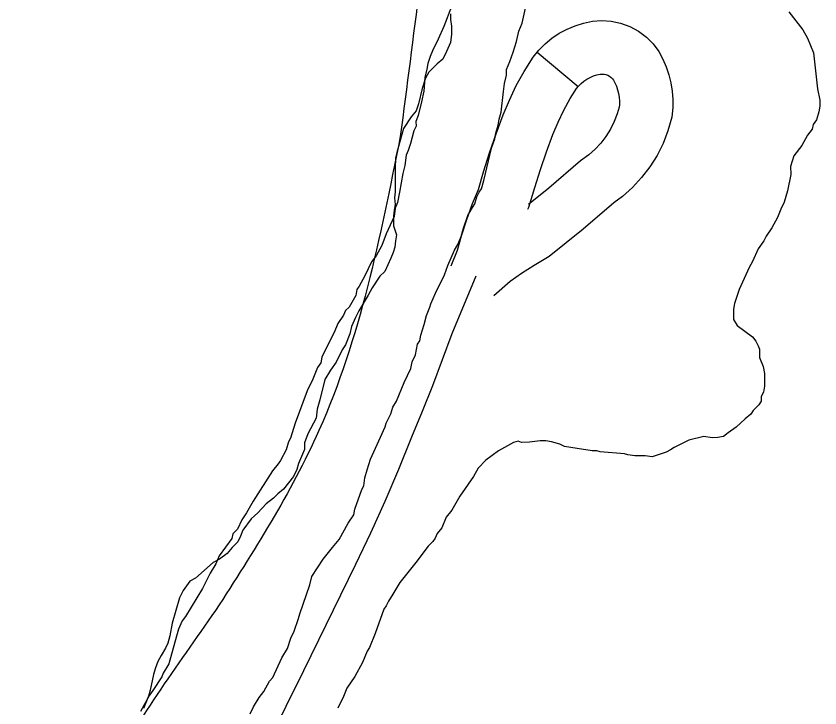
# Model space of a CAD drawing. Extents: x 3172231 to 3210228, y 940198 to 965780.
# Drawn here: x 3186329.8 to 3186781, y 960361.5 to 960749.6 of the extents above; entities that cross this region are included whole.
import ezdxf

# ---------------------------------------------------------------- set-up
doc = ezdxf.new("R2010")
doc.units = 0
for name, color, linetype in [('V-BORW-LINE', 7, 'Continuous'), ('V-ROAD-CNTR', 7, 'Continuous'), ('V-SITE-VEGE', 7, 'Continuous'), ('V-TOPO-SHOR', 7, 'Continuous')]:
    doc.layers.add(name, color=color, linetype=linetype)

msp = doc.modelspace()

# ---------------------------------------------------------------- linework, layer by layer
at = {"layer": 'V-BORW-LINE'}
for points in [[(3186580.176, 960976.471), (3186566.602, 960850.871), (3186545.421, 960681.982)], [(3186545.421, 960681.982), (3186499.79, 960517.117), (3186441.824, 960416.227)], [(3186441.824, 960416.227), (3186378.884, 960320.25), (3186329.839, 960214.54)]]:
    msp.add_spline(points, degree=3, dxfattribs=at)
at = {"layer": 'V-ROAD-CNTR'}
msp.add_line((3186622.216, 960729.34), (3186645.31, 960710.191), dxfattribs=at)
for points in [[(3186574.103, 960609.535), (3186577.585, 960618.269), (3186579.875, 960626.429), (3186582.804, 960635.53), (3186586.073, 960644.51), (3186589.285, 960652.401), (3186592.201, 960662.282), (3186595.61, 960672.973), (3186599.251, 960683.585), (3186603.188, 960694.289), (3186606.654, 960702.513), (3186610.567, 960710.595), (3186614.898, 960718.465), (3186619.966, 960726.627), (3186623.257, 960730.595), (3186626.727, 960734.057), (3186630.552, 960737.198), (3186634.684, 960739.972), (3186639.062, 960742.326), (3186643.623, 960744.241), (3186648.314, 960745.696), (3186653.256, 960746.727), (3186658.336, 960747.154), (3186663.713, 960746.847), (3186669.102, 960745.736), (3186674.326, 960743.826), (3186679.214, 960741.154), (3186683.595, 960737.839), (3186687.374, 960734.001), (3186690.483, 960729.788), (3186692.872, 960725.382), (3186694.728, 960721.14), (3186696.231, 960716.73), (3186697.362, 960712.183), (3186698.099, 960707.56), (3186698.442, 960702.912), (3186698.391, 960698.284), (3186697.89, 960692.969), (3186695.672, 960685.193), (3186692.956, 960678.211), (3186689.567, 960671.458), (3186685.536, 960665.026), (3186680.913, 960659.003), (3186675.765, 960653.472), (3186670.169, 960648.493), (3186665.22, 960644.855), (3186648.006, 960630.092), (3186629.065, 960614.68), (3186620.56, 960609.743), (3186613.538, 960605.248), (3186607.097, 960600.718), (3186597.908, 960592.685)], [(3186617.127, 960641.227), (3186617.635, 960642.475), (3186620.883, 960653.478), (3186624.092, 960663.547), (3186627.521, 960673.537), (3186631.104, 960683.281), (3186633.996, 960690.143), (3186637.227, 960696.817), (3186640.8, 960703.309), (3186644.37, 960709.057), (3186645.447, 960710.357), (3186646.887, 960711.793), (3186648.474, 960713.096), (3186650.186, 960714.246), (3186652.002, 960715.222), (3186653.899, 960716.019), (3186655.836, 960716.62), (3186657.59, 960716.985), (3186658.74, 960717.082), (3186659.807, 960717.021), (3186660.878, 960716.8), (3186661.912, 960716.422), (3186662.878, 960715.894), (3186663.751, 960715.233), (3186664.502, 960714.471), (3186665.105, 960713.654), (3186665.894, 960712.198), (3186666.738, 960710.268), (3186667.425, 960708.254), (3186667.938, 960706.191), (3186668.273, 960704.088), (3186668.43, 960701.97), (3186668.407, 960699.86), (3186668.282, 960698.539), (3186667.206, 960694.765), (3186665.51, 960690.405), (3186663.391, 960686.184), (3186660.872, 960682.164), (3186657.983, 960678.401), (3186654.767, 960674.946), (3186651.271, 960671.835), (3186646.544, 960668.359), (3186628.77, 960653.118), (3186617.409, 960643.873)], [(3186461.705, 960322.887), (3186491.354, 960382.429), (3186520.573, 960442.181), (3186529.009, 960459.751), (3186537.041, 960477.513), (3186544.666, 960495.456), (3186551.872, 960513.562), (3186557.863, 960527.945), (3186563.644, 960542.412), (3186569.219, 960556.961), (3186574.583, 960571.588), (3186588.036, 960603.979)]]:
    msp.add_lwpolyline(points, dxfattribs=at)
at = {"layer": 'V-SITE-VEGE'}
for p, q in [((3186574.21, 960754.933), (3186569.811, 960743.864)), ((3186613.849, 960745.707), (3186615.69, 960754.153)), ((3186763.447, 960752.097), (3186771.35, 960741.826)), ((3186569.811, 960743.864), (3186566.659, 960736.698)), ((3186611.963, 960741.146), (3186613.849, 960745.707)), ((3186610.736, 960735.301), (3186611.963, 960741.146)), ((3186771.35, 960741.826), (3186774.001, 960737.322)), ((3186566.659, 960736.698), (3186563.501, 960730.179)), ((3186608.866, 960729.446), (3186610.736, 960735.301)), ((3186774.001, 960737.322), (3186777.347, 960728.94)), ((3186563.501, 960730.179), (3186562.246, 960726.923)), ((3186606.988, 960724.238), (3186608.866, 960729.446)), ((3186562.246, 960726.923), (3186560.998, 960723.019)), ((3186777.347, 960728.94), (3186779.536, 960708.882)), ((3186560.998, 960723.019), (3186560.39, 960719.771)), ((3186605.1, 960719.679), (3186606.988, 960724.238)), ((3186560.39, 960719.771), (3186559.147, 960715.22)), ((3186603.902, 960711.888), (3186605.141, 960716.439)), ((3186605.141, 960716.439), (3186605.1, 960719.679)), ((3186559.147, 960715.22), (3186558.598, 960707.442)), ((3186603.308, 960707.346), (3186603.902, 960711.888)), ((3186558.598, 960707.442), (3186557.375, 960701.593)), ((3186602.157, 960695.666), (3186603.308, 960707.346)), ((3186779.536, 960708.882), (3186780.913, 960702.418)), ((3186780.913, 960702.418), (3186780.956, 960699.178)), ((3186557.375, 960701.593), (3186555.528, 960693.794)), ((3186780.956, 960699.178), (3186780.345, 960695.932)), ((3186555.528, 960693.794), (3186554.273, 960690.538)), ((3186600.912, 960691.765), (3186602.157, 960695.666)), ((3186780.345, 960695.932), (3186779.106, 960691.382)), ((3186554.273, 960690.538), (3186554.303, 960687.947)), ((3186600.304, 960688.516), (3186600.912, 960691.765)), ((3186779.106, 960691.382), (3186777.193, 960688.764)), ((3186553.042, 960685.338), (3186551.184, 960678.188)), ((3186554.303, 960687.947), (3186553.042, 960685.338)), ((3186599.062, 960683.966), (3186600.304, 960688.516)), ((3186776.579, 960686.165), (3186774.027, 960682.895)), ((3186777.193, 960688.764), (3186776.579, 960686.165)), ((3186596.576, 960675.512), (3186598.456, 960680.718)), ((3186598.456, 960680.718), (3186599.062, 960683.966)), ((3186774.027, 960682.895), (3186770.861, 960677.025)), ((3186551.184, 960678.188), (3186549.937, 960674.285)), ((3186592.265, 960657.315), (3186596.576, 960675.512)), ((3186770.861, 960677.025), (3186766.398, 960671.137)), ((3186548.673, 960671.678), (3186548.098, 960665.839)), ((3186549.937, 960674.285), (3186548.673, 960671.678)), ((3186766.398, 960671.137), (3186764.527, 960665.282)), ((3186548.098, 960665.839), (3186546.859, 960661.288)), ((3186764.527, 960665.282), (3186764.584, 960660.748)), ((3186546.859, 960661.288), (3186545.044, 960650.899)), ((3186591.028, 960652.765), (3186592.265, 960657.315)), ((3186764.584, 960660.748), (3186762.751, 960651.652)), ((3186589.754, 960650.805), (3186591.028, 960652.765)), ((3186545.044, 960650.899), (3186543.822, 960645.052)), ((3186588.491, 960648.197), (3186589.754, 960650.805)), ((3186762.751, 960651.652), (3186760.887, 960645.15)), ((3186543.822, 960645.052), (3186542.564, 960641.795)), ((3186585.972, 960642.334), (3186587.243, 960644.294)), ((3186587.243, 960644.294), (3186588.491, 960648.197)), ((3186760.887, 960645.15), (3186758.993, 960641.24)), ((3186542.564, 960641.795), (3186541.97, 960637.253)), ((3186583.436, 960637.765), (3186585.972, 960642.334)), ((3186758.993, 960641.24), (3186757.105, 960636.68)), ((3186541.97, 960637.253), (3186537.557, 960627.478)), ((3186580.934, 960630.607), (3186583.436, 960637.765)), ((3186757.105, 960636.68), (3186753.938, 960630.808)), ((3186579.697, 960626.057), (3186580.934, 960630.607)), ((3186753.938, 960630.808), (3186750.756, 960626.233)), ((3186537.557, 960627.478), (3186535.048, 960620.967)), ((3186577.806, 960621.496), (3186579.697, 960626.057)), ((3186750.756, 960626.233), (3186749.49, 960623.626)), ((3186575.904, 960618.233), (3186577.806, 960621.496)), ((3186749.49, 960623.626), (3186746.308, 960619.05)), ((3186535.048, 960620.967), (3186531.882, 960615.098)), ((3186572.119, 960609.765), (3186575.904, 960618.233)), ((3186746.308, 960619.05), (3186743.158, 960611.884)), ((3186531.882, 960615.098), (3186529.326, 960611.825)), ((3186529.326, 960611.825), (3186525.539, 960604.004)), ((3186570.243, 960604.557), (3186572.119, 960609.765)), ((3186741.253, 960608.62), (3186735.576, 960596.238)), ((3186743.158, 960611.884), (3186741.253, 960608.62)), ((3186525.539, 960604.004), (3186522.371, 960598.132)), ((3186565.187, 960594.126), (3186570.243, 960604.557)), ((3186521.099, 960596.172), (3186520.493, 960592.924)), ((3186522.371, 960598.132), (3186521.099, 960596.172)), ((3186562.665, 960588.265), (3186565.187, 960594.126)), ((3186735.576, 960596.238), (3186733.082, 960588.433)), ((3186520.493, 960592.924), (3186516.686, 960586.397)), ((3186516.686, 960586.397), (3186514.767, 960584.429)), ((3186560.157, 960581.752), (3186562.045, 960586.311)), ((3186562.045, 960586.311), (3186562.665, 960588.265)), ((3186733.082, 960588.433), (3186732.473, 960585.185)), ((3186732.473, 960585.185), (3186732.545, 960579.354)), ((3186513.501, 960581.824), (3186510.319, 960577.247)), ((3186514.767, 960584.429), (3186513.501, 960581.824)), ((3186558.926, 960576.554), (3186560.157, 960581.752)), ((3186510.319, 960577.247), (3186508.441, 960572.041)), ((3186557.054, 960570.699), (3186558.926, 960576.554)), ((3186732.545, 960579.354), (3186734.529, 960576.139)), ((3186734.529, 960576.139), (3186743.031, 960569.763)), ((3186508.441, 960572.041), (3186505.903, 960567.474)), ((3186505.903, 960567.474), (3186501.481, 960558.348)), ((3186555.174, 960565.491), (3186556.446, 960567.451)), ((3186556.446, 960567.451), (3186557.054, 960570.699)), ((3186743.031, 960569.763), (3186745.007, 960567.197)), ((3186745.007, 960567.197), (3186746.334, 960564.623)), ((3186553.951, 960559.644), (3186555.174, 960565.491)), ((3186746.334, 960564.623), (3186747.008, 960562.685)), ((3186747.008, 960562.685), (3186747.063, 960558.151)), ((3186501.481, 960558.348), (3186500.873, 960555.1)), ((3186552.055, 960555.734), (3186553.951, 960559.644)), ((3186747.063, 960558.151), (3186749.07, 960552.992)), ((3186500.873, 960555.1), (3186498.962, 960552.484)), ((3186551.457, 960551.839), (3186552.055, 960555.734)), ((3186498.962, 960552.484), (3186496.452, 960545.974)), ((3186547.666, 960544.016), (3186551.457, 960551.839)), ((3186749.07, 960552.992), (3186749.767, 960549.113)), ((3186749.767, 960549.113), (3186749.855, 960541.986)), ((3186496.452, 960545.974), (3186493.291, 960539.455)), ((3186543.259, 960533.593), (3186547.666, 960544.016)), ((3186749.855, 960541.986), (3186749.248, 960538.738)), ((3186493.291, 960539.455), (3186486.392, 960521.226)), ((3186749.248, 960538.738), (3186747.985, 960536.131)), ((3186747.985, 960536.131), (3186748.016, 960533.54)), ((3186541.356, 960530.331), (3186543.259, 960533.593)), ((3186746.744, 960531.58), (3186743.545, 960528.301)), ((3186748.016, 960533.54), (3186746.744, 960531.58)), ((3186540.107, 960526.428), (3186541.356, 960530.331)), ((3186743.545, 960528.301), (3186742.275, 960526.341)), ((3186537.579, 960521.209), (3186540.107, 960526.428)), ((3186739.066, 960523.71), (3186733.94, 960519.11)), ((3186742.275, 960526.341), (3186739.066, 960523.71)), ((3186486.392, 960521.226), (3186483.903, 960512.773)), ((3186534.438, 960513.396), (3186536.957, 960519.262)), ((3186536.957, 960519.262), (3186537.579, 960521.209)), ((3186733.94, 960519.11), (3186729.444, 960515.815)), ((3186528.759, 960501.016), (3186534.438, 960513.396)), ((3186715.864, 960513.703), (3186707.465, 960511.655)), ((3186720.406, 960513.111), (3186715.864, 960513.703)), ((3186723.646, 960513.15), (3186720.406, 960513.111)), ((3186726.876, 960513.838), (3186723.646, 960513.15)), ((3186729.444, 960515.815), (3186726.876, 960513.838)), ((3186482.632, 960510.812), (3186481.393, 960506.261)), ((3186483.903, 960512.773), (3186482.632, 960510.812)), ((3186608.989, 960510.435), (3186600.623, 960505.796)), ((3186611.572, 960511.115), (3186608.989, 960510.435)), ((3186613.525, 960510.49), (3186611.572, 960511.115)), ((3186618.06, 960510.545), (3186613.525, 960510.49)), ((3186623.882, 960511.266), (3186618.06, 960510.545)), ((3186627.122, 960511.307), (3186623.882, 960511.266)), ((3186630.368, 960510.699), (3186627.122, 960511.307)), ((3186634.921, 960509.46), (3186630.368, 960510.699)), ((3186637.528, 960508.196), (3186634.921, 960509.46)), ((3186707.465, 960511.655), (3186699.091, 960507.664)), ((3186481.393, 960506.261), (3186478.224, 960500.389)), ((3186600.623, 960505.796), (3186593.559, 960500.522)), ((3186644.671, 960506.988), (3186637.528, 960508.196)), ((3186653.109, 960505.798), (3186644.671, 960506.988)), ((3186655.7, 960505.829), (3186653.109, 960505.798)), ((3186657.652, 960505.204), (3186655.7, 960505.829)), ((3186671.275, 960504.078), (3186657.652, 960505.204)), ((3186673.225, 960503.455), (3186671.275, 960504.078)), ((3186694.589, 960505.016), (3186686.846, 960502.327)), ((3186697.164, 960506.343), (3186694.589, 960505.016)), ((3186699.091, 960507.664), (3186697.164, 960506.343)), ((3186478.224, 960500.389), (3186476.955, 960498.429)), ((3186526.889, 960495.161), (3186528.759, 960501.016)), ((3186593.559, 960500.522), (3186589.083, 960495.933)), ((3186677.12, 960502.855), (3186673.225, 960503.455)), ((3186682.951, 960502.927), (3186677.12, 960502.855)), ((3186686.846, 960502.327), (3186682.951, 960502.927)), ((3186476.955, 960498.429), (3186473.764, 960494.503)), ((3186525.648, 960490.61), (3186526.889, 960495.161)), ((3186589.083, 960495.933), (3186586.547, 960491.366)), ((3186473.764, 960494.503), (3186462.959, 960477.521)), ((3186525.056, 960486.068), (3186525.648, 960490.61)), ((3186586.547, 960491.366), (3186578.91, 960480.255)), ((3186523.784, 960484.108), (3186525.056, 960486.068)), ((3186520.034, 960473.044), (3186523.784, 960484.108)), ((3186462.959, 960477.521), (3186459.151, 960470.994)), ((3186578.91, 960480.255), (3186574.47, 960472.426)), ((3186519.426, 960469.798), (3186520.034, 960473.044)), ((3186574.47, 960472.426), (3186571.279, 960468.498)), ((3186459.151, 960470.994), (3186456.608, 960467.074)), ((3186516.243, 960465.223), (3186519.426, 960469.798)), ((3186571.279, 960468.498), (3186568.76, 960462.634)), ((3186456.608, 960467.074), (3186454.08, 960461.86)), ((3186511.173, 960456.089), (3186516.243, 960465.223)), ((3186451.52, 960459.237), (3186450.904, 960456.638)), ((3186454.08, 960461.86), (3186451.52, 960459.237)), ((3186566.208, 960459.362), (3186564.947, 960456.755)), ((3186568.76, 960462.634), (3186566.208, 960459.362)), ((3186450.904, 960456.638), (3186443.9, 960446.832)), ((3186507.343, 960451.506), (3186511.173, 960456.089)), ((3186563.673, 960454.795), (3186561.115, 960452.171)), ((3186564.947, 960456.755), (3186563.673, 960454.795)), ((3186502.239, 960444.962), (3186507.343, 960451.506)), ((3186561.115, 960452.171), (3186554.101, 960443.012)), ((3186443.9, 960446.832), (3186442.012, 960442.271)), ((3186442.012, 960442.271), (3186438.837, 960437.049)), ((3186495.88, 960435.165), (3186502.239, 960444.962)), ((3186554.101, 960443.012), (3186545.167, 960431.888)), ((3186438.837, 960437.049), (3186434.405, 960428.57)), ((3186494.641, 960430.614), (3186495.88, 960435.165)), ((3186545.167, 960431.888), (3186541.36, 960425.361)), ((3186434.405, 960428.57), (3186424.88, 960412.901)), ((3186489.009, 960414.345), (3186494.641, 960430.614)), ((3186541.36, 960425.361), (3186538.816, 960421.441)), ((3186537.553, 960418.834), (3186536.281, 960416.874)), ((3186538.816, 960421.441), (3186537.553, 960418.834)), ((3186488.397, 960411.744), (3186489.009, 960414.345)), ((3186536.281, 960416.874), (3186531.268, 960403.203)), ((3186422.969, 960410.285), (3186421.081, 960405.727)), ((3186424.88, 960412.901), (3186422.969, 960410.285)), ((3186485.892, 960404.586), (3186488.397, 960411.744)), ((3186421.081, 960405.727), (3186419.834, 960401.823)), ((3186419.834, 960401.823), (3186415.492, 960386.217)), ((3186482.126, 960394.821), (3186483.998, 960400.674)), ((3186483.998, 960400.674), (3186485.892, 960404.586)), ((3186531.268, 960403.203), (3186528.124, 960395.39)), ((3186478.951, 960389.597), (3186482.126, 960394.821)), ((3186526.854, 960393.428), (3186524.341, 960386.92)), ((3186528.124, 960395.39), (3186526.854, 960393.428)), ((3186473.903, 960378.521), (3186478.951, 960389.597)), ((3186524.341, 960386.92), (3186519.903, 960379.088)), ((3186415.492, 960386.217), (3186412.318, 960380.993)), ((3186411.693, 960379.043), (3186406.606, 960371.205)), ((3186412.318, 960380.993), (3186411.693, 960379.043)), ((3186471.984, 960376.553), (3186473.903, 960378.521)), ((3186519.903, 960379.088), (3186515.449, 960372.553)), ((3186468.818, 960370.679), (3186471.984, 960376.553)), ((3186404.695, 960368.588), (3186399.624, 960359.454)), ((3186406.606, 960371.205), (3186404.695, 960368.588)), ((3186466.266, 960367.409), (3186468.818, 960370.679)), ((3186515.449, 960372.553), (3186513.561, 960367.994)), ((3186463.092, 960362.184), (3186466.266, 960367.409)), ((3186513.561, 960367.994), (3186510.403, 960361.475)), ((3186461.195, 960358.274), (3186463.092, 960362.184))]:
    msp.add_line(p, q, dxfattribs=at)
at = {"layer": 'V-TOPO-SHOR'}
for points in [[(3186573.598, 960750.806), (3186573.608, 960747.673), (3186574.247, 960743.917), (3186574.261, 960739.53), (3186573.651, 960734.828), (3186571.474, 960729.808), (3186569.295, 960725.415), (3186566.17, 960722.898), (3186561.486, 960718.184), (3186559.618, 960714.733), (3186557.754, 960709.087), (3186555.592, 960700.309), (3186554.351, 960696.545), (3186551.543, 960693.09), (3186547.176, 960686.495), (3186543.461, 960673.011), (3186542.845, 960669.878), (3186542.55, 960664.551), (3186542.593, 960651.079), (3186542.292, 960647.632), (3186542.615, 960643.872), (3186541.999, 960640.739), (3186541.698, 960637.292), (3186541.714, 960631.965), (3186543.297, 960626.958), (3186542.681, 960623.509), (3186542.38, 960620.062), (3186541.45, 960616.927), (3186540.207, 960613.789), (3186536.787, 960606.259), (3186533.975, 960603.744), (3186529.611, 960597.151)], [(3186529.611, 960597.151), (3186527.43, 960593.071), (3186522.133, 960584.281), (3186520.266, 960580.515), (3186518.089, 960575.496), (3186517.163, 960571.42), (3186514.677, 960565.147), (3186512.805, 960562.321), (3186509.381, 960555.417), (3186506.263, 960551.022), (3186503.146, 960545.685), (3186500.363, 960534.396), (3186498.815, 960529.067), (3186498.205, 960524.052), (3186493.533, 960515.266), (3186491.671, 960510.246), (3186491.684, 960506.486), (3186488.262, 960498.642), (3186487.334, 960495.193), (3186485.466, 960491.427), (3186479.85, 960484.204), (3186476.725, 960481.689), (3186474.227, 960479.174), (3186470.165, 960476.026), (3186465.482, 960470.998), (3186461.734, 960467.541), (3186457.054, 960461.26), (3186455.813, 960457.809), (3186454.257, 960454.672), (3186451.133, 960451.528), (3186448.326, 960448.073), (3186443.949, 960444.925), (3186440.508, 960443.035), (3186430.512, 960434.231), (3186427.385, 960432.654), (3186423.643, 960427.317), (3186421.464, 960423.237), (3186417.436, 960409.124), (3186416.207, 960401.915), (3186414.968, 960397.84), (3186413.723, 960395.016), (3186411.23, 960390.934), (3186409.36, 960387.483), (3186407.808, 960383.403), (3186406.878, 960380.268), (3186405.027, 960371.49), (3186404.099, 960368.041), (3186401.301, 960361.14)]]:
    msp.add_lwpolyline(points, dxfattribs=at)

doc.saveas('drawing.dxf')
